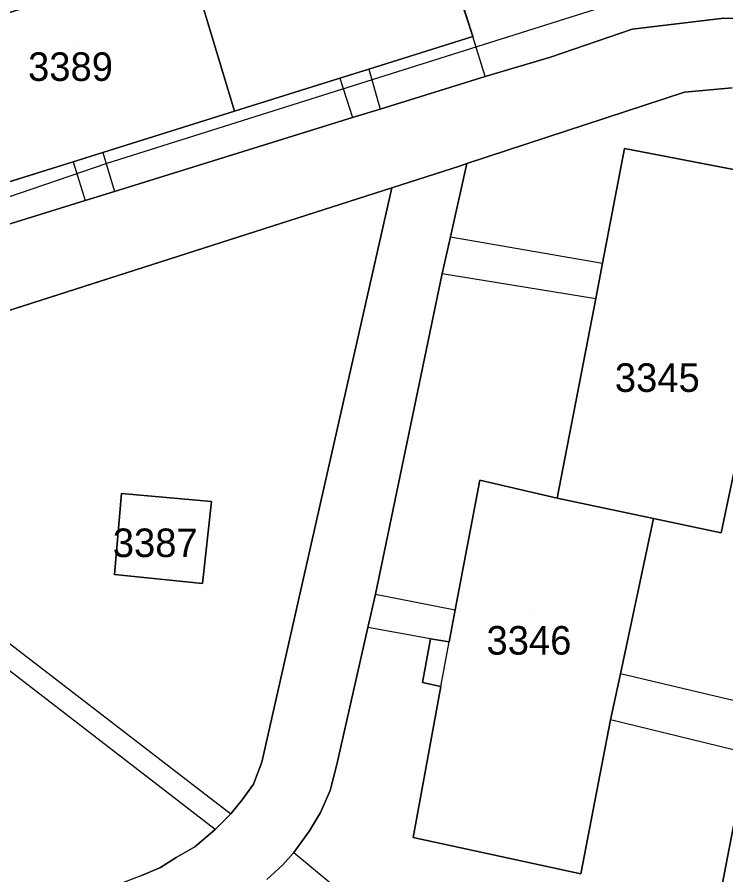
# Model space of a CAD drawing. Extents: x -264070 to -262271, y -1238894 to -1238141.
# Drawn here: x -262595.9 to -262546.2, y -1238540.8 to -1238480.7 of the extents above; entities that cross this region are included whole.
import ezdxf

# ---------------------------------------------------------------- set-up
doc = ezdxf.new("R2010")
doc.units = 0
for name, color, linetype in [('body_kn', 7, 'Continuous'), ('kladpar_druhypozemkov', 7, 'Continuous'), ('kladpar_hranice', 7, 'Continuous'), ('kladpar_parcelnecisla', 7, 'Continuous'), ('kladpar_plochy', 7, 'Continuous'), ('tarchy_linie', 7, 'Continuous'), ('zappar_hrandruhpozemk', 7, 'Continuous')]:
    doc.layers.add(name, color=color, linetype=linetype)

msp = doc.modelspace()

# ---------------------------------------------------------------- linework, layer by layer
at = {"layer": 'body_kn'}
for p, q in [((-262546.38, -1238480.81), (-262546.38, -1238480.81)), ((-262552.81, -1238481.59), (-262552.81, -1238481.59)), ((-262563.98, -1238482.11), (-262563.98, -1238482.11)), ((-262558.54, -1238483.54), (-262558.54, -1238483.54)), ((-262571.25, -1238484.38), (-262571.25, -1238484.38)), ((-262571.25, -1238484.38), (-262571.25, -1238484.38)), ((-262573.28, -1238485.02), (-262573.28, -1238485.02)), ((-262573.28, -1238485.02), (-262573.28, -1238485.02)), ((-262563.1, -1238484.9), (-262563.1, -1238484.9)), ((-262563.1, -1238484.9), (-262563.1, -1238484.9)), ((-262549.14, -1238486), (-262549.14, -1238486)), ((-262570.46, -1238487.18), (-262570.46, -1238487.18)), ((-262580.67, -1238487.33), (-262580.67, -1238487.33)), ((-262572.4, -1238487.78), (-262572.4, -1238487.78)), ((-262589.9, -1238490.22), (-262589.9, -1238490.22)), ((-262589.9, -1238490.22), (-262589.9, -1238490.22)), ((-262553.34, -1238489.95), (-262553.34, -1238489.95)), ((-262591.97, -1238490.87), (-262591.97, -1238490.87)), ((-262591.97, -1238490.87), (-262591.97, -1238490.87)), ((-262589.6, -1238490.96), (-262589.6, -1238490.96)), ((-262564.84, -1238491.15), (-262564.84, -1238491.15)), ((-262564.39, -1238491), (-262564.39, -1238491)), ((-262589.08, -1238492.95), (-262589.08, -1238492.95)), ((-262569.64, -1238492.7), (-262569.64, -1238492.7)), ((-262591.13, -1238493.59), (-262591.13, -1238493.59)), ((-262565.54, -1238496.13), (-262565.54, -1238496.13)), ((-262565.54, -1238496.13), (-262565.54, -1238496.13)), ((-262554.88, -1238497.97), (-262554.88, -1238497.97)), ((-262566.11, -1238498.71), (-262566.11, -1238498.71)), ((-262566.11, -1238498.71), (-262566.11, -1238498.71)), ((-262555.36, -1238500.44), (-262555.36, -1238500.44)), ((-262563.49, -1238513.18), (-262563.49, -1238513.18)), ((-262588.6, -1238514.1), (-262588.6, -1238514.1)), ((-262582.28, -1238514.66), (-262582.28, -1238514.66)), ((-262582.28, -1238514.66), (-262582.28, -1238514.66)), ((-262558.06, -1238514.43), (-262558.06, -1238514.43)), ((-262551.32, -1238515.86), (-262551.32, -1238515.86)), ((-262546.58, -1238516.86), (-262546.58, -1238516.86)), ((-262589.07, -1238519.78), (-262589.07, -1238519.78)), ((-262582.91, -1238520.4), (-262582.91, -1238520.4)), ((-262570.78, -1238521.16), (-262570.78, -1238521.16)), ((-262570.78, -1238521.16), (-262570.78, -1238521.16)), ((-262565.22, -1238522.25), (-262565.22, -1238522.25)), ((-262571.32, -1238523.49), (-262571.32, -1238523.49)), ((-262566.94, -1238524.29), (-262566.94, -1238524.29)), ((-262566.94, -1238524.29), (-262566.94, -1238524.29)), ((-262565.62, -1238524.49), (-262565.62, -1238524.49)), ((-262565.62, -1238524.49), (-262565.62, -1238524.49)), ((-262553.63, -1238526.73), (-262553.63, -1238526.73)), ((-262567.49, -1238527.35), (-262567.49, -1238527.35)), ((-262566.22, -1238527.62), (-262566.22, -1238527.62)), ((-262566.22, -1238527.62), (-262566.22, -1238527.62)), ((-262554.32, -1238529.96), (-262554.32, -1238529.96)), ((-262578.75, -1238532.93), (-262578.75, -1238532.93)), ((-262573.51, -1238533.08), (-262573.51, -1238533.08)), ((-262579.35, -1238534.47), (-262579.35, -1238534.47)), ((-262573.97, -1238534.9), (-262573.97, -1238534.9)), ((-262580.13, -1238535.56), (-262580.13, -1238535.56)), ((-262574.65, -1238536.46), (-262574.65, -1238536.46)), ((-262580.93, -1238536.55), (-262580.93, -1238536.55)), ((-262582.03, -1238537.63), (-262582.03, -1238537.63)), ((-262582.03, -1238537.63), (-262582.03, -1238537.63)), ((-262575.41, -1238537.73), (-262575.41, -1238537.73)), ((-262568.16, -1238538.19), (-262568.16, -1238538.19)), ((-262583.44, -1238538.85), (-262583.44, -1238538.85)), ((-262576.52, -1238539.25), (-262576.52, -1238539.25)), ((-262576.52, -1238539.25), (-262576.52, -1238539.25)), ((-262584.75, -1238539.6), (-262584.75, -1238539.6)), ((-262585.86, -1238540.29), (-262585.86, -1238540.29)), ((-262577.29, -1238540.11), (-262577.29, -1238540.11)), ((-262556.4, -1238540.75), (-262556.4, -1238540.75))]:
    msp.add_line(p, q, dxfattribs=at)
at = {"layer": 'kladpar_druhypozemkov'}
for p, q in [((-262591.73, -1238482.75), (-262591.73, -1238482.75)), ((-262550.5, -1238504.76), (-262550.5, -1238504.76)), ((-262585.68, -1238517), (-262585.68, -1238517)), ((-262559.7, -1238522.46), (-262559.7, -1238522.46))]:
    msp.add_line(p, q, dxfattribs=at)
at = {"layer": 'kladpar_hranice'}
for points in [[(-262591.97, -1238490.87), (-262589.9, -1238490.22), (-262580.67, -1238487.33), (-262573.28, -1238485.02), (-262571.25, -1238484.38), (-262563.98, -1238482.11), (-262567.4, -1238471.26), (-262583.94, -1238476.48), (-262602.63, -1238482.36), (-262621.38, -1238488.27), (-262618.01, -1238499.02), (-262610.04, -1238496.52), (-262608.66, -1238496.09), (-262599.27, -1238493.15), (-262591.97, -1238490.87)], [(-262567.4, -1238471.26), (-262563.98, -1238482.11), (-262571.25, -1238484.38), (-262573.28, -1238485.02), (-262580.67, -1238487.33), (-262583.94, -1238476.48), (-262567.4, -1238471.26)], [(-262583.94, -1238476.48), (-262580.67, -1238487.33), (-262589.9, -1238490.22), (-262591.97, -1238490.87), (-262599.27, -1238493.15), (-262602.63, -1238482.36), (-262583.94, -1238476.48)], [(-262535.36, -1238480.96), (-262546.38, -1238480.81), (-262552.81, -1238481.59), (-262558.54, -1238483.54), (-262563.1, -1238484.9), (-262570.46, -1238487.18), (-262572.4, -1238487.78), (-262589.08, -1238492.95), (-262591.13, -1238493.59), (-262607.7, -1238498.73), (-262609.13, -1238499.17), (-262617.18, -1238501.67), (-262663.96, -1238516.48), (-262666.33, -1238516.54), (-262667.77, -1238516.44), (-262668.96, -1238516.2), (-262670.35, -1238515.68), (-262671.4, -1238515.02), (-262672.5, -1238514.05), (-262673.46, -1238512.89), (-262674.44, -1238511.49), (-262675.32, -1238509.87), (-262677.42, -1238504.32), (-262685.67, -1238480.03)], [(-262617.18, -1238501.67), (-262609.13, -1238499.17), (-262607.7, -1238498.73), (-262591.13, -1238493.59), (-262589.08, -1238492.95), (-262572.4, -1238487.78), (-262570.46, -1238487.18), (-262563.1, -1238484.9), (-262558.54, -1238483.54), (-262552.81, -1238481.59), (-262546.38, -1238480.81), (-262535.36, -1238480.96)], [(-262545.79, -1238485.69), (-262549.14, -1238486), (-262564.39, -1238491), (-262564.84, -1238491.15), (-262569.64, -1238492.7), (-262606.13, -1238504.37), (-262608.37, -1238505.1), (-262619.98, -1238508.76), (-262621.41, -1238509.21), (-262638.44, -1238514.48), (-262639.74, -1238514.92), (-262656.66, -1238520.24), (-262658.07, -1238520.67), (-262663.72, -1238522.43), (-262663.96, -1238516.48), (-262617.18, -1238501.67)], [(-262578.4, -1238541.14), (-262577.29, -1238540.11), (-262576.52, -1238539.25), (-262575.41, -1238537.73), (-262574.65, -1238536.46), (-262573.97, -1238534.9), (-262573.51, -1238533.08), (-262571.32, -1238523.49), (-262570.78, -1238521.16), (-262566.11, -1238498.71), (-262565.54, -1238496.13), (-262564.39, -1238491), (-262549.14, -1238486), (-262545.79, -1238485.69)], [(-262556.4, -1238540.75), (-262554.32, -1238529.96), (-262553.63, -1238526.73), (-262551.32, -1238515.86), (-262546.58, -1238516.86), (-262544.37, -1238506.44), (-262543.72, -1238503.37), (-262541.35, -1238492.26), (-262553.34, -1238489.95), (-262554.88, -1238497.97), (-262555.36, -1238500.44), (-262558.06, -1238514.43), (-262563.49, -1238513.18), (-262565.22, -1238522.25), (-262565.62, -1238524.49), (-262566.94, -1238524.29), (-262567.49, -1238527.35), (-262566.22, -1238527.62), (-262568.16, -1238538.19), (-262556.4, -1238540.75)], [(-262541.35, -1238492.26), (-262543.72, -1238503.37), (-262544.37, -1238506.44), (-262546.58, -1238516.86), (-262551.32, -1238515.86), (-262558.06, -1238514.43), (-262555.36, -1238500.44), (-262554.88, -1238497.97), (-262553.34, -1238489.95), (-262541.35, -1238492.26)], [(-262587.24, -1238540.88), (-262585.86, -1238540.29), (-262584.75, -1238539.6), (-262583.44, -1238538.85), (-262582.03, -1238537.63), (-262580.93, -1238536.55), (-262580.13, -1238535.56), (-262579.35, -1238534.47), (-262578.75, -1238532.93), (-262569.64, -1238492.7), (-262564.84, -1238491.15), (-262564.39, -1238491), (-262565.54, -1238496.13), (-262566.11, -1238498.71), (-262570.78, -1238521.16), (-262571.32, -1238523.49), (-262573.51, -1238533.08), (-262573.97, -1238534.9), (-262574.65, -1238536.46), (-262575.41, -1238537.73), (-262576.52, -1238539.25), (-262577.29, -1238540.11), (-262578.4, -1238541.14)], [(-262638.44, -1238514.48), (-262621.41, -1238509.21), (-262619.98, -1238508.76), (-262608.37, -1238505.1), (-262606.13, -1238504.37), (-262569.64, -1238492.7), (-262578.75, -1238532.93), (-262579.35, -1238534.47), (-262580.13, -1238535.56), (-262580.93, -1238536.55), (-262582.03, -1238537.63), (-262583.44, -1238538.85), (-262584.75, -1238539.6), (-262585.86, -1238540.29), (-262587.24, -1238540.88), (-262590.01, -1238541.95), (-262593.93, -1238543.07), (-262654.19, -1238562.83)], [(-262565.62, -1238524.49), (-262565.22, -1238522.25), (-262563.49, -1238513.18), (-262558.06, -1238514.43), (-262551.32, -1238515.86), (-262553.63, -1238526.73), (-262554.32, -1238529.96), (-262556.4, -1238540.75), (-262568.16, -1238538.19), (-262566.22, -1238527.62), (-262567.49, -1238527.35), (-262566.94, -1238524.29), (-262565.62, -1238524.49)], [(-262582.28, -1238514.66), (-262582.91, -1238520.4), (-262589.07, -1238519.78), (-262588.6, -1238514.1), (-262582.28, -1238514.66)], [(-262582.91, -1238520.4), (-262582.28, -1238514.66), (-262588.6, -1238514.1), (-262589.07, -1238519.78), (-262582.91, -1238520.4)], [(-262544.73, -1238532.31), (-262548.65, -1238552.64), (-262549.36, -1238553.97), (-262550.19, -1238555.27), (-262551.16, -1238556.4), (-262552.33, -1238557.43), (-262553.39, -1238558.32), (-262554.64, -1238559.18), (-262556.17, -1238559.84), (-262582.21, -1238568.43), (-262584.31, -1238569.1), (-262599.4, -1238574.06), (-262601.52, -1238574.79), (-262616.43, -1238579.63), (-262618.66, -1238580.39), (-262623.53, -1238582.05), (-262627.24, -1238583.24), (-262629.3, -1238583.86), (-262644.33, -1238588.83)], [(-262543.32, -1238660.38), (-262548.03, -1238663.88), (-262551.01, -1238666.1), (-262559.18, -1238672.18), (-262559.7, -1238672.35), (-262558.27, -1238665.98), (-262556.57, -1238652.99), (-262551.4, -1238615.05), (-262549.89, -1238597.4), (-262549, -1238588.22), (-262546.84, -1238556.69), (-262547.56, -1238555.08), (-262548.65, -1238552.64), (-262544.73, -1238532.31)]]:
    msp.add_lwpolyline(points, dxfattribs=at)
at = {"layer": 'kladpar_plochy'}
for p, q in [((-262563.98, -1238482.11), (-262567.4, -1238471.26)), ((-262546.38, -1238480.81), (-262552.81, -1238481.59)), ((-262535.36, -1238480.96), (-262546.38, -1238480.81)), ((-262552.81, -1238481.59), (-262558.54, -1238483.54)), ((-262571.25, -1238484.38), (-262563.98, -1238482.11)), ((-262558.54, -1238483.54), (-262563.1, -1238484.9)), ((-262573.28, -1238485.02), (-262571.25, -1238484.38)), ((-262580.67, -1238487.33), (-262573.28, -1238485.02)), ((-262563.1, -1238484.9), (-262570.46, -1238487.18)), ((-262564.39, -1238491), (-262549.14, -1238486)), ((-262549.14, -1238486), (-262545.79, -1238485.69)), ((-262570.46, -1238487.18), (-262572.4, -1238487.78)), ((-262589.9, -1238490.22), (-262580.67, -1238487.33)), ((-262572.4, -1238487.78), (-262589.08, -1238492.95)), ((-262591.97, -1238490.87), (-262589.9, -1238490.22)), ((-262553.34, -1238489.95), (-262554.88, -1238497.97)), ((-262541.35, -1238492.26), (-262553.34, -1238489.95)), ((-262599.27, -1238493.15), (-262591.97, -1238490.87)), ((-262565.54, -1238496.13), (-262564.39, -1238491)), ((-262606.13, -1238504.37), (-262569.64, -1238492.7)), ((-262589.08, -1238492.95), (-262591.13, -1238493.59)), ((-262569.64, -1238492.7), (-262578.75, -1238532.93)), ((-262591.13, -1238493.59), (-262607.7, -1238498.73)), ((-262566.11, -1238498.71), (-262565.54, -1238496.13)), ((-262554.88, -1238497.97), (-262555.36, -1238500.44)), ((-262570.78, -1238521.16), (-262566.11, -1238498.71)), ((-262555.36, -1238500.44), (-262558.06, -1238514.43)), ((-262546.58, -1238516.86), (-262544.37, -1238506.44)), ((-262563.49, -1238513.18), (-262565.22, -1238522.25)), ((-262558.06, -1238514.43), (-262563.49, -1238513.18)), ((-262588.6, -1238514.1), (-262589.07, -1238519.78)), ((-262582.28, -1238514.66), (-262588.6, -1238514.1)), ((-262582.91, -1238520.4), (-262582.28, -1238514.66)), ((-262553.63, -1238526.73), (-262551.32, -1238515.86)), ((-262551.32, -1238515.86), (-262546.58, -1238516.86)), ((-262589.07, -1238519.78), (-262582.91, -1238520.4)), ((-262571.32, -1238523.49), (-262570.78, -1238521.16)), ((-262565.22, -1238522.25), (-262565.62, -1238524.49)), ((-262573.51, -1238533.08), (-262571.32, -1238523.49)), ((-262566.94, -1238524.29), (-262567.49, -1238527.35)), ((-262565.62, -1238524.49), (-262566.94, -1238524.29)), ((-262554.32, -1238529.96), (-262553.63, -1238526.73)), ((-262567.49, -1238527.35), (-262566.22, -1238527.62)), ((-262566.22, -1238527.62), (-262568.16, -1238538.19)), ((-262556.4, -1238540.75), (-262554.32, -1238529.96)), ((-262544.73, -1238532.31), (-262548.65, -1238552.64)), ((-262578.75, -1238532.93), (-262579.35, -1238534.47)), ((-262573.97, -1238534.9), (-262573.51, -1238533.08)), ((-262579.35, -1238534.47), (-262580.13, -1238535.56)), ((-262574.65, -1238536.46), (-262573.97, -1238534.9)), ((-262580.13, -1238535.56), (-262580.93, -1238536.55)), ((-262575.41, -1238537.73), (-262574.65, -1238536.46)), ((-262580.93, -1238536.55), (-262582.03, -1238537.63)), ((-262582.03, -1238537.63), (-262583.44, -1238538.85)), ((-262576.52, -1238539.25), (-262575.41, -1238537.73)), ((-262568.16, -1238538.19), (-262556.4, -1238540.75)), ((-262583.44, -1238538.85), (-262584.75, -1238539.6)), ((-262577.29, -1238540.11), (-262576.52, -1238539.25)), ((-262584.75, -1238539.6), (-262585.86, -1238540.29)), ((-262585.86, -1238540.29), (-262587.24, -1238540.88)), ((-262578.4, -1238541.14), (-262577.29, -1238540.11))]:
    msp.add_line(p, q, dxfattribs=at)
for points in [[(-262567.4, -1238471.26), (-262563.98, -1238482.11), (-262571.25, -1238484.38), (-262573.28, -1238485.02), (-262580.67, -1238487.33), (-262583.94, -1238476.48)], [(-262583.94, -1238476.48), (-262580.67, -1238487.33), (-262589.9, -1238490.22), (-262591.97, -1238490.87), (-262599.27, -1238493.15), (-262602.63, -1238482.36)], [(-262541.35, -1238492.26), (-262543.72, -1238503.37), (-262544.37, -1238506.44), (-262546.58, -1238516.86), (-262551.32, -1238515.86), (-262558.06, -1238514.43), (-262555.36, -1238500.44), (-262554.88, -1238497.97), (-262553.34, -1238489.95)], [(-262565.62, -1238524.49), (-262565.22, -1238522.25), (-262563.49, -1238513.18), (-262558.06, -1238514.43), (-262551.32, -1238515.86), (-262553.63, -1238526.73), (-262554.32, -1238529.96), (-262556.4, -1238540.75), (-262568.16, -1238538.19), (-262566.22, -1238527.62), (-262567.49, -1238527.35), (-262566.94, -1238524.29)], [(-262582.28, -1238514.66), (-262582.91, -1238520.4), (-262589.07, -1238519.78), (-262588.6, -1238514.1)]]:
    msp.add_lwpolyline(points, close=True, dxfattribs=at)
for points in [[(-262663.96, -1238516.48), (-262617.18, -1238501.67), (-262609.13, -1238499.17), (-262607.7, -1238498.73), (-262591.13, -1238493.59), (-262589.08, -1238492.95), (-262572.4, -1238487.78), (-262570.46, -1238487.18), (-262563.1, -1238484.9), (-262558.54, -1238483.54), (-262552.81, -1238481.59), (-262546.38, -1238480.81), (-262535.36, -1238480.96)], [(-262545.79, -1238485.69), (-262549.14, -1238486), (-262564.39, -1238491), (-262564.84, -1238491.15), (-262569.64, -1238492.7), (-262606.13, -1238504.37), (-262608.37, -1238505.1), (-262619.98, -1238508.76), (-262621.41, -1238509.21), (-262638.44, -1238514.48)], [(-262587.24, -1238540.88), (-262585.86, -1238540.29), (-262584.75, -1238539.6), (-262583.44, -1238538.85), (-262582.03, -1238537.63), (-262580.93, -1238536.55), (-262580.13, -1238535.56), (-262579.35, -1238534.47), (-262578.75, -1238532.93), (-262569.64, -1238492.7), (-262564.84, -1238491.15), (-262564.39, -1238491), (-262565.54, -1238496.13), (-262566.11, -1238498.71), (-262570.78, -1238521.16), (-262571.32, -1238523.49), (-262573.51, -1238533.08), (-262573.97, -1238534.9), (-262574.65, -1238536.46), (-262575.41, -1238537.73), (-262576.52, -1238539.25), (-262577.29, -1238540.11), (-262578.4, -1238541.14)], [(-262543.32, -1238660.38), (-262548.03, -1238663.88), (-262551.01, -1238666.1), (-262559.18, -1238672.18), (-262559.7, -1238672.35), (-262558.27, -1238665.98), (-262556.57, -1238652.99), (-262551.4, -1238615.05), (-262549.89, -1238597.4), (-262549, -1238588.22), (-262546.84, -1238556.69), (-262547.56, -1238555.08), (-262548.65, -1238552.64), (-262544.73, -1238532.31)]]:
    msp.add_lwpolyline(points, dxfattribs=at)
at = {"layer": 'tarchy_linie'}
msp.add_lwpolyline([(-262699.75, -1238554.24), (-262696.06, -1238553.14), (-262693.84, -1238560.45), (-262667.82, -1238552.58), (-262666.18, -1238550.93), (-262667.51, -1238515.73), (-262665.24, -1238510.63), (-262663.24, -1238508.94), (-262652.43, -1238505.23), (-262633.36, -1238500.19), (-262623.25, -1238500.93), (-262617.52, -1238500.53), (-262589.6, -1238490.96), (-262553.68, -1238479.66), (-262547.57, -1238478.55), (-262536.82, -1238478.35), (-262535.47, -1238489.03), (-262519.34, -1238489.42)], dxfattribs=at)
at = {"layer": 'zappar_hrandruhpozemk'}
for p, q in [((-262563.1, -1238484.9), (-262563.98, -1238482.11)), ((-262571.25, -1238484.38), (-262570.46, -1238487.18)), ((-262573.28, -1238485.02), (-262572.4, -1238487.78)), ((-262589.9, -1238490.22), (-262589.08, -1238492.95)), ((-262591.97, -1238490.87), (-262591.13, -1238493.59)), ((-262565.54, -1238496.13), (-262554.88, -1238497.97)), ((-262566.11, -1238498.71), (-262555.36, -1238500.44)), ((-262602.12, -1238520.25), (-262580.93, -1238536.55)), ((-262570.78, -1238521.16), (-262565.22, -1238522.25)), ((-262582.03, -1238537.63), (-262601.66, -1238522.51)), ((-262566.94, -1238524.29), (-262571.32, -1238523.49)), ((-262566.22, -1238527.62), (-262565.62, -1238524.49)), ((-262544.02, -1238529.02), (-262553.63, -1238526.73)), ((-262544.73, -1238532.31), (-262554.32, -1238529.96)), ((-262576.52, -1238539.25), (-262553.39, -1238558.32))]:
    msp.add_line(p, q, dxfattribs=at)

# ---------------------------------------------------------------- texts
at = {"layer": 'kladpar_parcelnecisla'}
for s, p in [('3389', (-262595.136, -1238485.21)), ('3345', (-262554.02, -1238506.99)), ('3387', (-262589.199, -1238518.56)), ('3346', (-262563.015, -1238525.39))]:
    msp.add_text(s, height=2, dxfattribs=at).set_placement(p)

doc.saveas('drawing.dxf')
